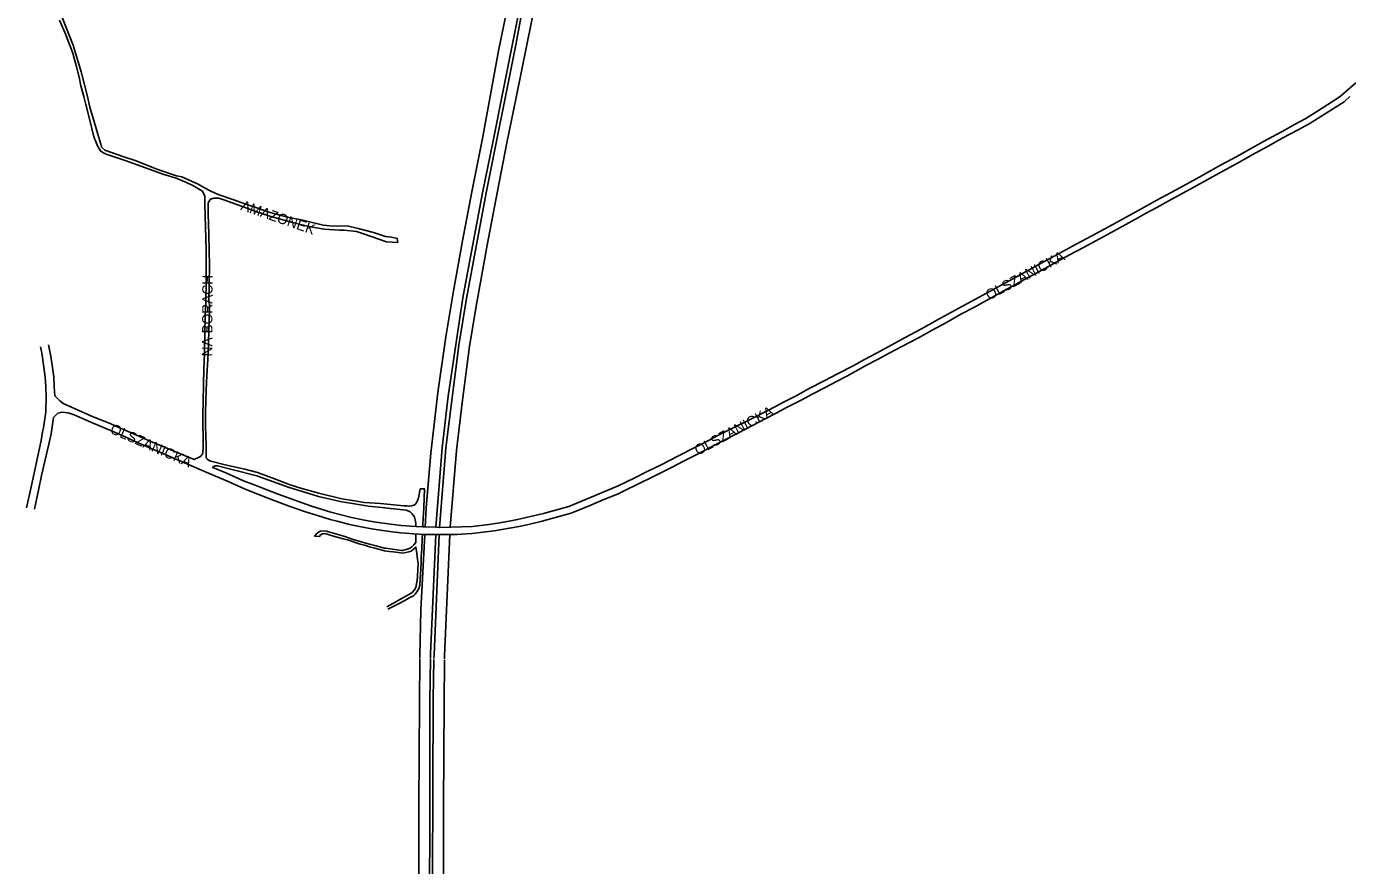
# Model space of a CAD drawing. Extents: x -304109 to -273954, y 21500 to 39796.
# Drawn here: x -303129 to -301843, y 32001 to 32818 of the extents above; entities that cross this region are included whole.
import ezdxf

# ---------------------------------------------------------------- set-up
doc = ezdxf.new("R2010")
doc.units = 0
doc.layers.add('krawedzie_ulic', color=7, linetype='Continuous')
doc.layers.add('nazwy_ulic', color=7, linetype='Continuous')

msp = doc.modelspace()

# ---------------------------------------------------------------- linework, layer by layer
at = {"layer": 'krawedzie_ulic'}
for points in [[(-302615.937, 33000), (-302652.38, 32801.8), (-302681.705, 32656.228), (-302700.789, 32553.411), (-302708.259, 32507.709), (-302720.845, 32407.758)], [(-302740.959, 32330.697), (-302739.994, 32349.303), (-302735.37, 32402.51), (-302728.68, 32461.72), (-302720.96, 32515.87), (-302713.77, 32558.79), (-302704.74, 32609.27), (-302695.617, 32657.221), (-302685.281, 32708.991), (-302669.647, 32794.354), (-302657.429, 32854.479)], [(-302730.476, 32330.447), (-302724.39, 32407.72), (-302718.744, 32458.169), (-302704.277, 32553.902), (-302685.232, 32656.306), (-302674.947, 32706.912), (-302665.205, 32755.719), (-302655.756, 32802.833), (-302645.554, 32853.272)], [(-302716.715, 32330.538), (-302710.52, 32405.165), (-302705.053, 32451.746), (-302697.725, 32506.738), (-302690.587, 32549.445), (-302680.639, 32605.273), (-302672.363, 32649.346), (-302661.39, 32704.795), (-302652.277, 32749.077), (-302641.95, 32800.291), (-302633.294, 32843.377)], [(-303056.849, 32703.549), (-303059.596, 32713.268), (-303062.793, 32724.259), (-303067.366, 32739.653), (-303069.772, 32750), (-303075.789, 32774.003), (-303083.619, 32800.087), (-303095.479, 32830.195)], [(-303107.653, 32508.167), (-303105.957, 32500), (-303105.483, 32497.186), (-303102.437, 32476.874), (-303102.026, 32467.701), (-303101.538, 32458.403), (-303096.576, 32453.453), (-303092.67, 32450.809), (-303088.234, 32448.677), (-303078.19, 32444.039), (-303064.018, 32437.902), (-303047.708, 32431.449), (-303042.05, 32429.07), (-303029.943, 32423.835), (-303006.288, 32413.362), (-302984.776, 32404.172), (-302965.967, 32396.387), (-302960.947, 32398.63), (-302959.517, 32399.634), (-302958.353, 32400.936), (-302957.864, 32401.725), (-302957.378, 32403.292), (-302957.27, 32404.473), (-302957.183, 32406.863), (-302957.195, 32413.039), (-302957.146, 32417.639), (-302957.455, 32430.904), (-302957.333, 32440.181), (-302957.103, 32452.712), (-302956.797, 32469.463), (-302956.402, 32484.028), (-302955.897, 32500), (-302955.518, 32520.039), (-302955.11, 32535.434), (-302954.578, 32550.345), (-302954.46, 32553.622), (-302954.267, 32566.959), (-302954.301, 32585.557), (-302954.275, 32600.851), (-302954.775, 32622.83), (-302955.103, 32633.477), (-302955.423, 32645.75), (-302955.616, 32652.865), (-302957.802, 32657.754), (-302967.278, 32663.188), (-302973.362, 32666.089), (-302983.251, 32670.356), (-302990.964, 32672.63), (-302996.291, 32674.486), (-303001.669, 32676.139), (-303021.401, 32683.529), (-303031.953, 32687.291), (-303046.514, 32692.115), (-303050.497, 32693.405), (-303052.246, 32694.125), (-303054.705, 32695.332), (-303056.958, 32696.994), (-303059.478, 32701.224), (-303061.94, 32706.877), (-303063.419, 32710.822), (-303067.728, 32728.324), (-303071.393, 32742.316), (-303073.33, 32750), (-303076.01, 32760.336), (-303077.919, 32768.763), (-303080.742, 32780.22), (-303082.268, 32785.924), (-303084.043, 32792.24), (-303086.45, 32798.867), (-303088.337, 32803.99), (-303090.877, 32809.982), (-303097.004, 32824.415)], [(-301835.036, 32763.263), (-301850.241, 32750), (-301868.022, 32738.597), (-301883.728, 32728.582), (-301894.87, 32722.665), (-301906.346, 32716.345), (-301921.45, 32708.205), (-301936.197, 32700.112), (-301951.075, 32691.689), (-301966.946, 32683.023), (-301987.037, 32671.829), (-302000, 32664.763), (-302014.977, 32656.59), (-302029.614, 32648.594), (-302045.774, 32639.733), (-302058.657, 32632.604), (-302075.276, 32623.488), (-302092.199, 32614.373), (-302107.369, 32606.072), (-302125.105, 32596.345), (-302144.214, 32585.956), (-302162.535, 32575.848), (-302183.371, 32564.517), (-302206.063, 32552.447), (-302221.69, 32543.688), (-302239.452, 32534.063), (-302258.408, 32523.446), (-302273.73, 32515.17), (-302286.664, 32508.168), (-302301.834, 32500), (-302313.511, 32493.705), (-302324.558, 32487.838), (-302338.931, 32480.236), (-302351.883, 32473.45), (-302367.856, 32465.134), (-302380.02, 32458.629), (-302392.159, 32452.328), (-302400, 32448.197), (-302408.202, 32443.91), (-302422.583, 32436.397), (-302444.566, 32425.798), (-302456.846, 32419.472), (-302469.607, 32412.862), (-302478.039, 32408.549), (-302495.028, 32399.82), (-302511.435, 32391.3), (-302525.439, 32384.375), (-302537.064, 32378.689), (-302553.222, 32370.882), (-302575.696, 32361.346), (-302601.06, 32350.593), (-302625.973, 32343.986), (-302651.093, 32337.91), (-302659.395, 32336.471), (-302670.236, 32334.603), (-302678.945, 32333.287)], [(-301841.113, 32750), (-301846.377, 32744.694), (-301857.784, 32737.535), (-301870.035, 32729.901), (-301880.446, 32723.292), (-301891.844, 32717.2), (-301906.103, 32709.61), (-301920.57, 32701.642), (-301936.698, 32692.748), (-301947.331, 32686.802), (-301964.558, 32677.36), (-301977.441, 32670.113), (-301992.724, 32661.847), (-302000, 32657.697), (-302014.771, 32649.676), (-302029.001, 32641.859), (-302039.851, 32635.977), (-302049.456, 32630.681), (-302058.883, 32625.436), (-302069.733, 32619.503), (-302080.431, 32613.749), (-302092.374, 32607.256), (-302100.302, 32602.825), (-302113.719, 32595.67), (-302126.881, 32588.489), (-302140.832, 32580.927), (-302157.653, 32571.608), (-302169.342, 32565.268), (-302181.361, 32558.774), (-302195.286, 32551.059), (-302207.102, 32544.643), (-302219.68, 32537.895), (-302233.681, 32529.951), (-302247.605, 32522.287), (-302260.946, 32514.928), (-302276.929, 32506.576), (-302289.533, 32500), (-302300.881, 32493.805), (-302311.318, 32488.295), (-302319.571, 32483.755), (-302330.719, 32477.659), (-302340.572, 32472.557), (-302351.695, 32466.562), (-302363.656, 32460.262), (-302375.007, 32454.343), (-302388.67, 32447.48), (-302400, 32441.233), (-302409.463, 32436.275)], [(-303006.955, 32681.094), (-303022.449, 32687.472), (-303034.246, 32691.114), (-303046.218, 32695.391), (-303052.838, 32697.711), (-303055.899, 32700.546), (-303056.849, 32703.549)], [(-302743.397, 32330.755), (-302743.168, 32333.883), (-302742.376, 32349.545), (-302741.528, 32367.8), (-302745.774, 32367.842), (-302747.383, 32359.035), (-302748.728, 32355.593), (-302749.648, 32354.074), (-302750.883, 32352.798), (-302751.904, 32352.085), (-302754.166, 32351.438), (-302756.504, 32351.183), (-302757.032, 32351.18), (-302758.659, 32351.192), (-302761.71, 32351.218), (-302784.329, 32353.55), (-302800, 32354.592), (-302809.757, 32356.105), (-302821.972, 32358.163), (-302844.555, 32363.661), (-302860.98, 32368.31), (-302872.517, 32371.718), (-302886.635, 32377.22), (-302904.09, 32383.946), (-302916.514, 32387.018), (-302935.531, 32391.37), (-302949.788, 32394.711), (-302951.385, 32395.453), (-302952.775, 32396.536), (-302953.362, 32397.179), (-302954.021, 32398.181), (-302954.317, 32399.344), (-302954.319, 32399.917), (-302954.112, 32403.452), (-302954.287, 32411.482), (-302954.402, 32417.86), (-302954.781, 32430.184), (-302954.706, 32443.146), (-302954.384, 32452.857), (-302954.046, 32464.321), (-302953.569, 32478.099), (-302952.624, 32494.269), (-302952.162, 32500), (-302951.547, 32521.366), (-302950.835, 32541.891), (-302950.849, 32549.081), (-302951.713, 32549.111), (-302951.244, 32566.741), (-302950.895, 32585.718), (-302951.284, 32599.363), (-302951.657, 32616.285), (-302952.095, 32635.368), (-302952.167, 32646.471), (-302950.066, 32649.941), (-302946.731, 32651.118), (-302941.929, 32651.12), (-302937.034, 32649.292), (-302920.699, 32643.417), (-302904.949, 32637.648), (-302891.149, 32632.98), (-302868.844, 32626.974), (-302852.703, 32623.133), (-302846.737, 32621.96), (-302839.476, 32620.882), (-302824.413, 32619.867), (-302819.84, 32619.743), (-302807.878, 32618.514), (-302800, 32615.833), (-302793.458, 32613.556), (-302778.71, 32608.508), (-302767.774, 32607.656), (-302768.153, 32611.695), (-302773.931, 32612.957), (-302779.552, 32613.509), (-302791.293, 32617.38), (-302800, 32619.796), (-302806.338, 32621.581), (-302816.896, 32623.996), (-302827.747, 32623.847), (-302833.819, 32623.979), (-302840.219, 32624.748), (-302860.218, 32629.472), (-302875.118, 32632.62), (-302891.917, 32636.998), (-302905.944, 32641.997), (-302915.635, 32645.069), (-302928.266, 32649.629), (-302942.496, 32654.654), (-302949.773, 32657.663), (-302956.285, 32661.38), (-302962.088, 32664.457), (-302977.984, 32671.803), (-302983.137, 32672.845), (-303001.199, 32678.804), (-303006.955, 32681.094)], [(-303129.126, 32349.374), (-303124.74, 32368.184), (-303121.474, 32383.225), (-303118.093, 32400.148), (-303114.904, 32415.061), (-303113.326, 32423.306), (-303112.486, 32427.403), (-303110.393, 32442.869), (-303109.848, 32457.867), (-303110.208, 32467.039), (-303110.417, 32472.274), (-303110.851, 32476.795), (-303113.432, 32495.84), (-303114.245, 32500), (-303115.571, 32506.25)], [(-302743.668, 32323.585), (-302747.003, 32323.711), (-302752.37, 32324.049), (-302760.026, 32324.647), (-302764.86, 32325.091), (-302775.447, 32326.479), (-302791.174, 32328.537), (-302800, 32330.295), (-302814.601, 32333.049), (-302826.798, 32336.326), (-302833.545, 32338.011), (-302845.695, 32341.899), (-302858.48, 32345.757), (-302873.435, 32350.999), (-302888.978, 32356.822), (-302902.229, 32362.075), (-302916.17, 32367.73), (-302929.781, 32373.667), (-302933.299, 32375.348), (-302945.176, 32380.304), (-302958.609, 32386.141), (-302982.746, 32396.458), (-303003.036, 32405.25), (-303021.949, 32413.466), (-303030.03, 32417.125), (-303045.807, 32423.938), (-303066.326, 32432.779), (-303077.49, 32437.69), (-303082.715, 32439.918), (-303088.499, 32442.042), (-303094.705, 32442.46), (-303098.436, 32441.47), (-303102.758, 32437.326), (-303105.104, 32421.503), (-303107.306, 32411.45), (-303110.798, 32396.128), (-303114.367, 32380.856), (-303117.382, 32366.477), (-303121.187, 32348.129)], [(-302409.463, 32436.275), (-302422.554, 32429.535), (-302436.657, 32422.228), (-302450.784, 32414.819), (-302464.862, 32407.588), (-302476.737, 32401.392), (-302489.422, 32394.859)], [(-302727.047, 32330.382), (-302720.98, 32407.53)], [(-302489.422, 32394.859), (-302500.663, 32388.922), (-302516.717, 32380.837), (-302535.382, 32371.739), (-302544.601, 32367.394), (-302553.845, 32362.871), (-302566.946, 32357.453), (-302579.92, 32352.061), (-302598.925, 32344.256), (-302619.042, 32338.705), (-302626.98, 32336.378), (-302641.876, 32332.877), (-302649.667, 32331.085), (-302673.887, 32326.898), (-302695.121, 32324.413), (-302705.844, 32323.766), (-302710.088, 32323.554), (-302717.993, 32323.388), (-302727.315, 32323.361)], [(-302750.011, 32331.184), (-302749.959, 32334.26), (-302750.698, 32337.71), (-302751.302, 32340.171), (-302751.791, 32340.98), (-302751.999, 32341.294), (-302753.722, 32343.492), (-302755.741, 32345.421), (-302756.994, 32346.088), (-302759.432, 32347.039), (-302761.987, 32347.607), (-302774.607, 32348.902), (-302783.155, 32349.722), (-302796.386, 32351.114), (-302800, 32351.619), (-302813.659, 32353.997), (-302822.006, 32355.392), (-302844.916, 32360.38), (-302859.562, 32364.913), (-302873.443, 32369.171), (-302904.934, 32380.636), (-302928.053, 32386.436), (-302943.304, 32390.253), (-302944.505, 32390.381), (-302945.896, 32390.161), (-302945.983, 32390.13), (-302946.967, 32389.554), (-302947.693, 32388.675), (-302935.178, 32383.392), (-302917.718, 32375.853), (-302909.155, 32372.349), (-302884.208, 32362.647), (-302860.819, 32354.205), (-302851.725, 32351.137), (-302832.952, 32345.055), (-302812.685, 32339.923), (-302800, 32337.462), (-302789.043, 32335.492), (-302769.549, 32332.906), (-302764.484, 32332.236), (-302750.011, 32331.184)], [(-302750.011, 32331.184), (-302743.397, 32330.755)], [(-302743.397, 32330.755), (-302730.476, 32330.447)], [(-302730.476, 32330.447), (-302727.48, 32330.376), (-302727.315, 32330.378)], [(-302678.945, 32333.287), (-302695.048, 32331.326), (-302705.544, 32330.834), (-302716.422, 32330.542), (-302726.588, 32330.389)], [(-302750.041, 32323.902), (-302750.04, 32320.28), (-302750.241, 32315.593), (-302752.016, 32313.313), (-302753.997, 32311.408), (-302755.546, 32310.217), (-302758.612, 32309.124), (-302763.209, 32307.933), (-302763.66, 32307.909), (-302770.466, 32308.79), (-302777.441, 32309.742), (-302779.493, 32310.026), (-302780.56, 32310.216), (-302788.762, 32312.312), (-302793.857, 32313.665), (-302800, 32315.332), (-302811.924, 32318.805), (-302819.212, 32321.449), (-302824.79, 32323.208), (-302833.901, 32325.826), (-302837.121, 32326.731), (-302840.447, 32326.921), (-302842.911, 32326.635), (-302844.149, 32326.043), (-302845.648, 32325.162), (-302846.613, 32324.257), (-302848.568, 32321.947), (-302843.585, 32321.393), (-302843.445, 32322.393), (-302842.378, 32323.334), (-302841.401, 32324.013), (-302840.118, 32324.239), (-302838.681, 32324.289), (-302837.57, 32324.074), (-302836.395, 32323.717), (-302835.317, 32323.396), (-302833.356, 32322.867), (-302830.248, 32321.94), (-302826.57, 32320.87), (-302820.682, 32319.264), (-302816.671, 32318.121), (-302811.673, 32316.514), (-302807.091, 32315.051), (-302804.312, 32314.146), (-302800, 32312.91), (-302795.302, 32311.566), (-302790.074, 32310.114), (-302785.152, 32308.699), (-302780.523, 32307.487), (-302776.065, 32306.963), (-302772.273, 32306.452), (-302767.019, 32305.809), (-302762.858, 32305.309), (-302756.779, 32306.666), (-302754.637, 32307.129), (-302749.951, 32311.202), (-302749.127, 32304.978), (-302748.403, 32298.992), (-302747.947, 32295.41), (-302748.163, 32289.44), (-302748.468, 32283.014), (-302748.861, 32278.805), (-302749.393, 32275.24), (-302750.219, 32271.666), (-302751.272, 32269.703), (-302753.506, 32266.884), (-302753.973, 32266.553), (-302759.332, 32263.647), (-302764.967, 32260.423), (-302772.629, 32256.153), (-302778.453, 32252.835)], [(-302777.187, 32250.656), (-302773.48, 32252.514), (-302767.703, 32255.646), (-302760.846, 32259.242), (-302755.924, 32261.953), (-302752.524, 32263.785), (-302750.797, 32265.357), (-302749.072, 32267.45), (-302747.523, 32270.141), (-302747.195, 32270.992), (-302746.306, 32273.991), (-302745.925, 32280.398), (-302745.671, 32284.661), (-302745.341, 32289.454), (-302744.934, 32296.814), (-302744.782, 32302.16), (-302744.376, 32309.091), (-302743.792, 32320.007), (-302743.668, 32323.585)], [(-302746.198, 32203.158), (-302746.18, 32205.1), (-302745.149, 32249.99), (-302741.332, 32323.521)], [(-302730.745, 32323.406), (-302737.213, 32323.511), (-302742.044, 32323.523), (-302743.668, 32323.585)], [(-302730.745, 32323.406), (-302735.87, 32207.12), (-302735.914, 32202.753)], [(-302732.429, 32202.616), (-302732.37, 32205.83), (-302727.315, 32323.361)], [(-302727.315, 32323.361), (-302727.857, 32323.359), (-302730.745, 32323.406)], [(-302717.02, 32323.391), (-302722.05, 32205.39), (-302722.088, 32202.208)], [(-302976.261, 30892.547), (-302957.061, 30943.449), (-302937.971, 31000), (-302937.175, 31002.359), (-302903.522, 31092.063), (-302855.719, 31218.489), (-302821.301, 31312.782), (-302802.944, 31366.337), (-302787.265, 31420.274), (-302777.131, 31459.769), (-302765.276, 31511.029), (-302756.862, 31556.933), (-302750.361, 31593.273), (-302741.565, 31664.232), (-302737.787, 31705.952), (-302734.884, 31750.24), (-302734.682, 31768.664), (-302733.917, 31876.632), (-302733.917, 31989.862), (-302733.152, 32163.244), (-302732.444, 32201.783)], [(-302747.24, 31892.35), (-302747.17, 32059.54), (-302746.6, 32159.43), (-302746.206, 32202.325)], [(-302735.923, 32201.92), (-302736.34, 32160.84), (-302736.517, 32057.209), (-302736.78, 31959.49)], [(-302722.098, 32201.376), (-302722.6, 32159.23), (-302723.07, 32059.7), (-302723.05, 31959.98)]]:
    msp.add_lwpolyline(points, dxfattribs=at)

# ---------------------------------------------------------------- texts
at = {"layer": 'nazwy_ulic'}
for s, rotation, p in [('AMAZONEK', 340.965508, (-302921.249, 32639.796)), ('OLSZANICKA', 28.199642, (-302192.138, 32551.324)), ('NA BORACH', 89.716111, (-302948.28, 32496.832)), ('OLSZANICKA', 28.199642, (-302475.543, 32400.164)), ('OLSZANICKA', 336.356908, (-303048.57, 32422.624))]:
    msp.add_text(s, height=10, rotation=rotation, dxfattribs=at).set_placement(p)

doc.saveas('drawing.dxf')
